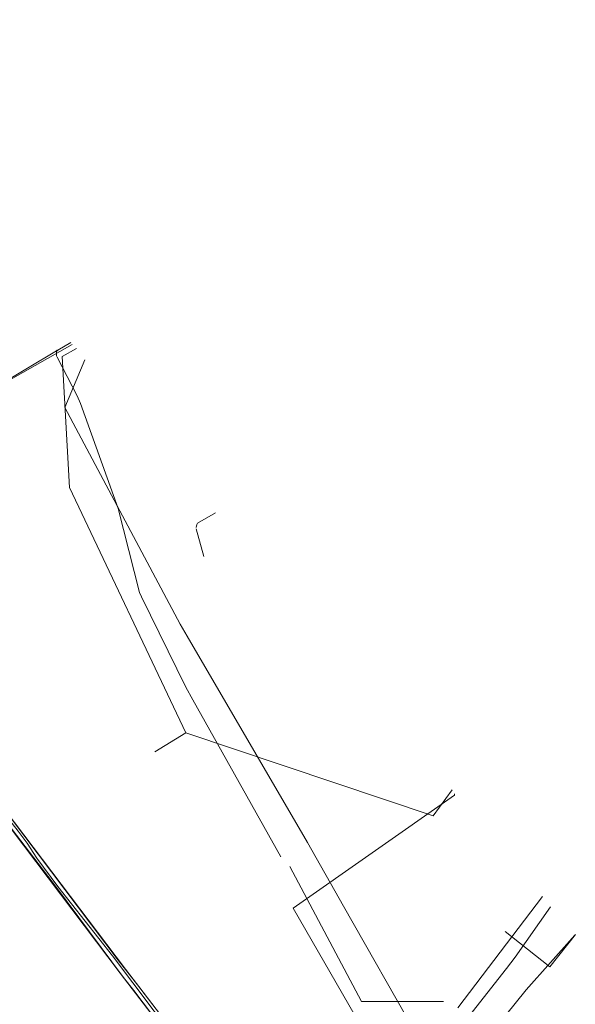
# Model space of a CAD drawing. Header units: metres. Extents: x 92810 to 93633, y 464687 to 465459.
# Tile 325 of 325: x 93529 to 93591, y 465340 to 465449. Entities that reach past the tile are written whole.
import ezdxf
from ezdxf.lldxf.tags import DXFTag

# ---------------------------------------------------------------- set-up
doc = ezdxf.new("R2010")
doc.units = ezdxf.units.M
for name, color, linetype, lineweight, transparency in [('B-OI-KL-DATA_KPN-G', 90, 'SI_B_DATA_KPN', 18, 0.4), ('B-OI-KL-DATA_ZIGGO BV-G', 90, 'SI_B_DATA_ZIGGO', 18, 0.4), ('B-OI-KL-ET_HS_LIANDER-G', 10, 'SI_B_ET_HS_LIANDON', 18, 0.4), ('B-OI-KL-ET_LS_LIANDER-G', 190, 'SI_B_ET_LS_LIANDER', 18, 0.4), ('B-OI-KL-ET_MS_LIANDER-G', 130, 'SI_B_ET_MS_LIANDER', 18, 0.4), ('B-WE-KL-GAS_LD-G', 50, 'KL-GAS-LD-N', 18, 0.4)]:
    doc.layers.add(name, color=color, linetype=linetype, lineweight=lineweight, transparency=transparency)
doc.styles.get("Standard").update_dxf_attribs({"font": 'isocp.shx'})
tags = doc.linetypes.add('KL-GAS-LD-N', pattern='A,4,-1,[69,NLCS.SHX,S=0.5,R=0,X=0,Y=0],-1,4,-1,["L",Standard,S=1,R=0,X=0.25,Y=-0.5],-2', length=13).pattern_tags.tags
tags[18] = DXFTag(74, 10)
doc.linetypes.add('SI_B_DATA_KPN', pattern='A,5,-2,["KPN",Standard,S=1.5,R=0,X=-0.51,Y=-0.75],-8', length=15)
doc.linetypes.add('SI_B_DATA_ZIGGO', pattern='A,5,-2,["ZIGGO",Standard,S=1.5,R=0,X=-0.51,Y=-0.75],-9', length=16)
doc.linetypes.add('SI_B_ET_HS_LIANDON', pattern='A,5,-2,["LI-HS",Standard,S=1.5,R=0,X=-0.51,Y=-0.75],-10', length=17)
doc.linetypes.add('SI_B_ET_LS_LIANDER', pattern='A,5,-2,["LI-LS",Standard,S=1.5,R=0,X=-0.51,Y=-0.75],-10', length=17)
doc.linetypes.add('SI_B_ET_MS_LIANDER', pattern='A,5,-2,["LI-MS",Standard,S=1.5,R=0,X=-0.51,Y=-0.75],-10', length=17)

msp = doc.modelspace()

# ---------------------------------------------------------------- linework, layer by layer
at = {"layer": 'B-OI-KL-DATA_KPN-G', "flags": 128}
msp.add_lwpolyline([(93590.46, 465347.54), (93585.04, 465341.46), (93573.11, 465326.61), (93572.96, 465326.61), (93559.18, 465350.54), (93577.11, 465363.11), (93577.11, 465363.25)], dxfattribs=at)
at = {"layer": 'B-OI-KL-DATA_ZIGGO BV-G', "flags": 128}
msp.add_lwpolyline([(93590.52, 465347.61), (93587.69, 465344.03), (93582.74, 465347.93)], dxfattribs=at)
at = {"layer": 'B-OI-KL-ET_HS_LIANDER-G', "flags": 128}
for points in [[(93435.46, 465449.11), (93435.68, 465449.25), (93435.82, 465449.18), (93442.39, 465444.39), (93448.89, 465439.46), (93452.32, 465436.82), (93461.61, 465429.25), (93471.96, 465420.39), (93473.96, 465418.61), (93480.39, 465412.75), (93484.39, 465408.96), (93490.39, 465403.11), (93496.25, 465397.18), (93502.54, 465390.61), (93504.54, 465388.39), (93510.39, 465381.89), (93514.96, 465376.61), (93521.89, 465368.32), (93523.11, 465366.75), (93540.54, 465343.75), (93554.39, 465325.68), (93569.46, 465306.25), (93569.25, 465306.04)], [(93435.39, 465448.96), (93435.25, 465448.68), (93435.32, 465448.61), (93442.96, 465443.11), (93446.75, 465440.25), (93451.89, 465436.25), (93458.04, 465431.25), (93463.11, 465427.11), (93466.25, 465424.39), (93472.04, 465419.39), (93475.75, 465416.04), (93483.89, 465408.46), (93486.32, 465406.11), (93492.96, 465399.54), (93497.68, 465394.68), (93509.32, 465382.04), (93511.18, 465379.89), (93521.61, 465367.54), (93522.54, 465366.32), (93539.96, 465343.32), (93553.82, 465325.25), (93568.96, 465305.82), (93569.18, 465306.04)], [(93507.46, 465384.46), (93514.96, 465376.11), (93516.25, 465374.54), (93523.11, 465366.11), (93528.61, 465359.11), (93529.61, 465357.75), (93530.68, 465356.11), (93533.04, 465352.96), (93539.11, 465345.25), (93552.89, 465326.96), (93569.18, 465306.04)]]:
    msp.add_lwpolyline(points, dxfattribs=at)
at = {"layer": 'B-OI-KL-ET_LS_LIANDER-G'}
for p, q in [((93533.04, 465412.54), (93534.46, 465413.39)), ((93532.89, 465412.46), (93520.11, 465404.89)), ((93532.96, 465412.54), (93532.89, 465412.46)), ((93532.89, 465412.46), (93532.96, 465412.46)), ((93532.89, 465412.46), (93532.89, 465411.89)), ((93532.96, 465412.54), (93533.04, 465412.54)), ((93532.96, 465412.54), (93532.96, 465412.46)), ((93533.04, 465412.54), (93532.96, 465412.46)), ((93532.89, 465411.89), (93532.96, 465411.75)), ((93532.96, 465411.75), (93535.18, 465407.46)), ((93535.18, 465407.46), (93535.54, 465406.61)), ((93535.54, 465406.61), (93539.75, 465394.96)), ((93539.75, 465394.96), (93542.11, 465385.61)), ((93550.54, 465394.46), (93548.54, 465393.32)), ((93548.54, 465393.32), (93548.46, 465393.18)), ((93548.46, 465393.18), (93548.39, 465392.82)), ((93548.39, 465392.68), (93549.25, 465389.61)), ((93542.11, 465385.61), (93542.32, 465385.11)), ((93542.32, 465385.11), (93547.25, 465375.11)), ((93547.25, 465375.11), (93548.04, 465373.68)), ((93548.04, 465373.68), (93557.82, 465356.25)), ((93522.04, 465368.18), (93539.75, 465344.75)), ((93521.46, 465367.75), (93532.89, 465352.82)), ((93558.82, 465355.18), (93566.75, 465340.18)), ((93532.89, 465352.82), (93540.32, 465342.82)), ((93577.46, 465339.46), (93586.89, 465351.82)), ((93583.82, 465345.11), (93587.75, 465350.68)), ((93539.75, 465344.75), (93542.04, 465341.82)), ((93582.89, 465343.82), (93583.82, 465345.11)), ((93570.25, 465327.89), (93582.89, 465343.82)), ((93540.32, 465342.82), (93541.46, 465341.39)), ((93541.46, 465341.39), (93555.82, 465322.61)), ((93542.04, 465341.82), (93556.39, 465323.04)), ((93566.75, 465340.18), (93575.89, 465340.18))]:
    msp.add_line(p, q, dxfattribs=at)
at = {"layer": 'B-OI-KL-ET_MS_LIANDER-G', "flags": 128}
for points in [[(93518.18, 465402.54), (93518.11, 465402.54), (93517.82, 465403.11), (93520.39, 465405.11), (93520.89, 465405.39), (93534.61, 465413.18)], [(93536.04, 465411.46), (93533.82, 465406.18), (93546.61, 465382.11), (93547.39, 465380.75), (93560.75, 465357.82), (93564.75, 465350.75), (93573.04, 465336.25), (93573.25, 465335.75), (93570.68, 465326.54)]]:
    msp.add_lwpolyline(points, dxfattribs=at)
at = {"layer": 'B-WE-KL-GAS_LD-G'}
for points in [[(93533.51, 465411.84), (93535.11, 465412.71)], [(93534.34, 465397.28), (93533.51, 465411.84)], [(93547.26, 465370.02), (93534.34, 465397.28)], [(93547.26, 465370.02), (93543.81, 465367.9)], [(93574.74, 465360.81), (93547.26, 465370.02)], [(93576.82, 465363.7), (93574.74, 465360.81)]]:
    msp.add_lwpolyline(points, dxfattribs=at)

doc.saveas('drawing.dxf')
